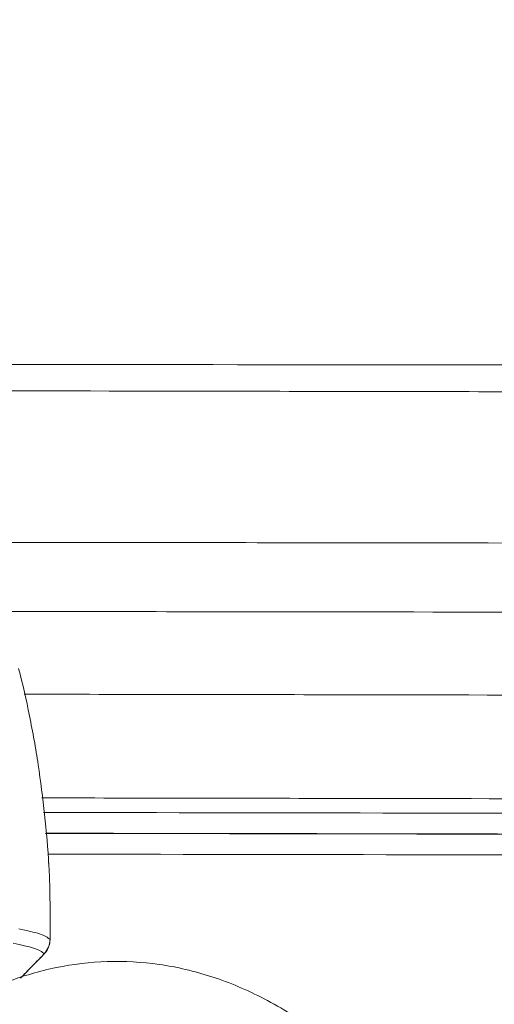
# Model space of a CAD drawing. Header units: millimetres. Extents: x 0 to 594, y 0 to 420.
# Tile 519 of 656: x 214.38 to 217.81, y 337.36 to 344.47. Entities that reach past the tile are written whole.
import ezdxf

# ---------------------------------------------------------------- set-up
doc = ezdxf.new("R2010")
doc.units = ezdxf.units.MM
doc.layers.add('1', color=7, linetype='Continuous', true_color=0xffffff)
doc.styles.add('Arial', font='txt')
doc.dimstyles.get("Standard").update_dxf_attribs({"dimtxt": 0.18, "dimasz": 0.18, "dimexe": 0.18, "dimexo": 0.0625, "dimgap": 0.09, "dimtad": 0, "dimtih": 1, "dimtoh": 1, "dimdec": 4, "dimzin": 0, "dimdsep": 46, "dimtxsty": 'Standard', "dimcen": 0.09, "dimadec": 0, "dimazin": 0, "dimtfac": 1, "dimtdec": 4, "dimtofl": 0, "dimtmove": 0, "dimatfit": 3, "dimfxl": 0, "dimtolj": 1, "dimtzin": 0, "dimarcsym": 0})

# ---------------------------------------------------------------- blocks, each defined once
blk = doc.blocks.new('_U4')
at = {"layer": '1', "color": 18, "lineweight": 18}
for p, q in [((145.9116, 334.1767), (145.9116, 389.8618)), ((318.508, 353.4371), (318.508, 389.8618)), ((145.9116, 387.8618), (227.4862, 387.8618)), ((318.508, 387.8618), (236.9333, 387.8618))]:
    blk.add_line(p, q, dxfattribs=at)
at = {"layer": '1', "color": 18}
for points in [[(145.9116, 387.8618), (149.4116, 388.7997), (149.4116, 386.924)], [(318.508, 387.8618), (315.008, 386.924), (315.0079, 388.7997)]]:
    blk.add_solid(points, dxfattribs=at)
at = {"layer": '1', "color": 18, "linetype": 'Continuous', "lineweight": 13, "insert": (229.1717, 385.226), "char_height": 3.5, "attachment_point": 7, "line_spacing_factor": 1.047437, "style": 'Arial'}
blk.add_mtext('\\fArial|b0|i0;\\W1.0000;3.5', dxfattribs=at)

msp = doc.modelspace()

# ---------------------------------------------------------------- linework, layer by layer
at = {"layer": '1', "color": 155, "linetype": 'Continuous', "lineweight": 13}
for p, q in [((214.5969, 337.8258), (214.5972, 338.0065)), ((214.5523, 337.7188), (214.5529, 337.7197))]:
    msp.add_line(p, q, dxfattribs=at)
at = {"layer": '1', "color": 155, "linetype": 'Continuous', "lineweight": 18}
msp.add_line((214.597, 337.8258), (214.5973, 338.0065), dxfattribs=at)
for centre, start, end in [((214.447, 337.8261), 320.86225, 359.9118), ((214.4451, 337.8237), 315.63613, 320.84513)]:
    msp.add_arc(centre, 0.15, start, end, dxfattribs=at)
msp.add_ellipse((214.439, 338.3579), major_axis=(0.1497, 0.0093), ratio=0.775793, start_param=6.20098, end_param=6.401356, dxfattribs=at)
at = {"layer": '1', "color": 155, "linetype": 'Continuous', "lineweight": 13}
for centre, major_axis, ratio, start_param, end_param in [((214.447, 337.8261), (-0.1073, -0.1048), 0.99848, 1.600246, 2.365497), ((214.4451, 337.8237), (-0.1163, 0.0947), 0.836843, 3.041178, 3.143043), ((214.447, 337.8261), (-0.1163, 0.0947), 0.836751, 3.040806, 3.142984)]:
    msp.add_ellipse(centre, major_axis=major_axis, ratio=ratio, start_param=start_param, end_param=end_param, dxfattribs=at)
at = {"layer": '1', "color": 155, "linetype": 'Continuous', "lineweight": 18}
for points, knots in [([(210.7042, 341.9774), (211.5177, 341.9783), (214.202, 341.98), (218.6677, 341.9765), (223.2162, 341.9725), (226.7638, 341.9704), (228.8665, 341.9696), (230.0732, 341.9693), (230.4095, 341.9693)], [0, 0, 0, 0, 0.123872, 0.408729, 0.679905, 0.816322, 0.948796, 1, 1, 1, 1]), ([(214.5887, 338.3577), (214.5809, 338.4824), (214.5706, 338.6055), (214.5448, 338.8489), (214.5294, 338.9691), (214.5023, 339.1473), (214.4926, 339.2063), (214.4718, 339.3237), (214.4607, 339.3821), (214.4255, 339.5561), (214.3993, 339.6707), (214.3702, 339.7839)], [0, 0, 0, 0, 0.25, 0.25, 0.5, 0.5, 0.625, 0.625, 0.75, 0.75, 1, 1, 1, 1]), ([(214.5972, 338.0065), (214.5972, 338.024), (214.5972, 338.0587), (214.5969, 338.0924), (214.5967, 338.1132), (214.5966, 338.1194), (214.5965, 338.1256), (214.5965, 338.1298), (214.5965, 338.1318), (214.5963, 338.1421), (214.5962, 338.1501), (214.5958, 338.1739), (214.5955, 338.1891), (214.5949, 338.2114), (214.5946, 338.2223), (214.5943, 338.233), (214.5941, 338.24), (214.594, 338.2435), (214.5934, 338.2609), (214.5929, 338.2741), (214.5919, 338.2996), (214.5913, 338.3119), (214.5901, 338.3354), (214.5894, 338.3468), (214.5887, 338.3577)], [0, 0, 0, 0, 0.125, 0.25, 0.25, 0.28125, 0.296875, 0.296875, 0.3125, 0.3125, 0.375, 0.375, 0.5, 0.5, 0.5625, 0.59375, 0.59375, 0.625, 0.625, 0.75, 0.75, 0.875, 0.875, 1, 1, 1, 1]), ([(219.0776, 331.0481), (219.0683, 331.1349), (219.0308, 331.4593), (218.9487, 332.0117), (218.8194, 332.692), (218.6638, 333.3464), (218.4829, 333.9709), (218.277, 334.5614), (218.0463, 335.1143), (217.791, 335.6257), (217.5107, 336.0921), (217.2054, 336.5091), (216.8755, 336.871), (216.5234, 337.1713), (216.1538, 337.4041), (215.7736, 337.5654), (215.3907, 337.6552), (215.0116, 337.6762), (214.641, 337.6324), (214.2816, 337.5269), (213.997, 337.3943), (213.8347, 337.2935), (213.7829, 337.2587)], [0, 0, 0, 0, 0.019736, 0.074177, 0.128725, 0.183422, 0.238313, 0.293445, 0.348872, 0.404642, 0.460777, 0.517225, 0.57369, 0.629518, 0.683856, 0.73601, 0.7859, 0.834082, 0.881456, 0.928794, 0.976946, 1, 1, 1, 1])]:
    msp.add_open_spline(points, degree=3, knots=knots, dxfattribs=at)
at = {"layer": '1', "color": 155, "linetype": 'Continuous', "lineweight": 13}
for points, knots in [([(225.0136, 341.7746), (223.554, 341.7745), (221.3646, 341.7768), (219.1754, 341.7806), (217.7159, 341.7833), (216.9862, 341.7846), (214.7971, 341.7885), (212.9463, 341.7915), (211.0955, 341.7927), (210.7041, 341.7929)], [0, 0, 0, 0, 0.305974, 0.458961, 0.458961, 0.611948, 0.611948, 0.917922, 1, 1, 1, 1]), ([(213.6477, 340.695), (214.5173, 340.6942), (215.3869, 340.6932), (219.1754, 340.6883), (222.0944, 340.6836), (225.0136, 340.6838)], [0, 0, 0, 0, 0.229547, 0.229547, 1, 1, 1, 1]), ([(225.0136, 340.1845), (222.0986, 340.1843), (219.1837, 340.189), (215.4641, 340.1938), (214.6592, 340.1947), (213.8543, 340.1955)], [0, 0, 0, 0, 0.783603, 0.783603, 1, 1, 1, 1]), ([(214.4094, 339.5973), (215.1284, 339.5963), (215.8474, 339.5951), (217.9743, 339.5913), (220.0861, 339.5868), (222.5498, 339.5823), (223.7817, 339.5804), (224.3977, 339.5795), (224.7056, 339.5791), (224.8596, 339.579), (224.9366, 339.5789), (224.9696, 339.5788), (224.9916, 339.5788), (225.0026, 339.5788), (225.0136, 339.5788)], [0, 0, 0, 0, 0.203405, 0.203405, 0.601703, 0.800851, 0.900426, 0.950213, 0.975106, 0.987553, 0.993777, 0.996888, 0.996888, 1, 1, 1, 1]), ([(225.0136, 338.8298), (224.6624, 338.8302), (224.3112, 338.8306), (223.6089, 338.8316), (222.5553, 338.8333), (220.0969, 338.8378), (217.3073, 338.8436), (215.22, 338.8471), (214.5374, 338.8481)], [0, 0, 0, 0, 0.100568, 0.100568, 0.201136, 0.402273, 0.804546, 1, 1, 1, 1]), ([(214.5645, 338.5918), (215.2395, 338.5908), (215.9146, 338.5897), (219.3975, 338.5834), (222.2054, 338.5767), (225.0133, 338.5735)], [0, 0, 0, 0, 0.193813, 0.193813, 1, 1, 1, 1]), ([(214.3718, 337.9016), (214.4026, 337.8958), (214.4304, 337.8898), (214.4799, 337.8777), (214.5017, 337.8715), (214.5392, 337.8589), (214.555, 337.8524), (214.5805, 337.8393), (214.5902, 337.8326), (214.5969, 337.8258)], [0, 0, 0, 0, 0.25, 0.25, 0.5, 0.5, 0.75, 0.75, 1, 1, 1, 1]), ([(214.5548, 337.7221), (214.5481, 337.7289), (214.5384, 337.7356), (214.513, 337.7488), (214.4972, 337.7553), (214.4598, 337.768), (214.438, 337.7742), (214.3886, 337.7863), (214.3609, 337.7923), (214.3302, 337.7981)], [0, 0, 0, 0, 0.25, 0.25, 0.5, 0.5, 0.75, 0.75, 1, 1, 1, 1])]:
    msp.add_open_spline(points, degree=3, knots=knots, dxfattribs=at)
for points in [[(214.5487, 338.743), (218.037, 338.738), (221.5253, 338.7287), (225.0136, 338.7246)], [(225.0133, 338.5747), (221.5304, 338.5788), (218.0475, 338.588), (214.5647, 338.5931)], [(225.0098, 338.4236), (221.5334, 338.4276), (218.057, 338.4369), (214.5806, 338.4419)], [(214.3838, 337.5469), (214.4402, 337.6045), (214.4965, 337.6621), (214.5529, 337.7197)], [(214.5529, 337.7197), (214.5535, 337.7205), (214.5541, 337.7213), (214.5548, 337.7221)]]:
    msp.add_open_spline(points, degree=3, dxfattribs=at)
at = {"layer": '1', "color": 155, "linetype": 'Continuous', "lineweight": 18}
for points, degree in [([(214.3843, 337.547), (214.4683, 337.6329), (214.5523, 337.7188)], 2), ([(214.5615, 337.7292), (214.5635, 337.7316)], 1)]:
    msp.add_open_spline(points, degree=degree, dxfattribs=at)

# ---------------------------------------------------------------- dimensions: what is measured, and where the dimension line sits
at = {"layer": '1', "color": 18, "linetype": 'Continuous', "lineweight": 13}
dim = msp.add_linear_dim(base=(145.9116, 387.8618), p1=(318.508, 353.4371), p2=(145.9116, 334.1767), dimstyle='Standard', override={"dimtxt": 3.5, "dimasz": 3.5, "dimexe": 2, "dimexo": 0, "dimgap": 1.5, "dimtih": 1, "dimtoh": 1, "dimdec": 1, "dimlfac": 0.02, "dimdsep": 46, "dimlunit": 2, "dimtxsty": 'Arial', "dimsah": 1, "dimse1": 0, "dimse2": 0, "dimsd1": 0, "dimsd2": 0, "dimclrd": 18, "dimclre": 18, "dimclrt": 18, "dimtol": 0, "dimtm": -0.1, "dimtfac": 1, "dimtdec": 2, "dimtofl": 1, "dimtmove": 0, "dimlwd": 18, "dimlwe": 18}, dxfattribs=at)
dim.commit()
dim.dimension.update_dxf_attribs({"geometry": '_U4', "text_midpoint": (232.2098, 387.8618), "dimtype": 160})

doc.saveas('drawing.dxf')
